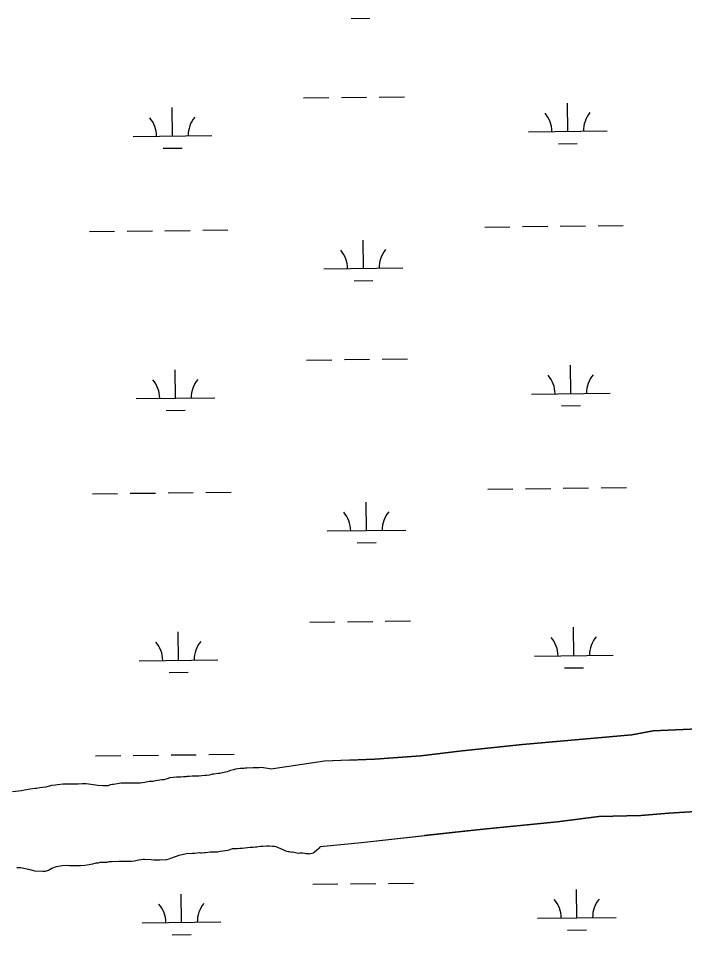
# Model space of a CAD drawing. Extents: x 3684037 to 3722149, y 433263 to 459021.
# Drawn here: x 3692090 to 3692936, y 446641 to 447804 of the extents above; entities that cross this region are included whole.
import ezdxf

# ---------------------------------------------------------------- set-up
doc = ezdxf.new("R2010")
doc.units = 0
doc.layers.add('V-TOPO-SHOR', color=7, linetype='Continuous')
doc.layers.add('V-WETL-SWMP', color=7, linetype='Continuous')

msp = doc.modelspace()

# ---------------------------------------------------------------- linework, layer by layer
at = {"layer": 'V-TOPO-SHOR'}
for p, q in [((3692510.115617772, 446862.742662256), (3692478.9550333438, 446861.44303032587)), ((3692363.6410339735, 446850.6230308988), (3692359.6320339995, 446849.5260309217)), ((3692366.0480339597, 446851.17303088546), (3692363.6410339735, 446850.6230308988)), ((3692371.933033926, 446852.014030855), (3692366.0480339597, 446851.17303088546)), ((3692376.7500339, 446852.3120308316), (3692371.933033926, 446852.014030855)), ((3692378.355033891, 446852.59003082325), (3692376.7500339, 446852.3120308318)), ((3692380.2290338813, 446852.6020308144), (3692378.355033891, 446852.590030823)), ((3692388.526033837, 446853.1900307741), (3692380.2290338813, 446852.6020308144)), ((3692391.203033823, 446853.207030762), (3692388.526033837, 446853.1900307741)), ((3692394.418033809, 446852.96003074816), (3692391.203033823, 446853.20703076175)), ((3692396.023033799, 446853.23803073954), (3692394.418033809, 446852.9600307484)), ((3692399.236033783, 446853.25903072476), (3692396.023033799, 446853.23803073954)), ((3692404.3260337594, 446852.75503070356), (3692399.236033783, 446853.25903072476)), ((3692409.420033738, 446851.7170306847), (3692404.3260337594, 446852.75503070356)), ((3692412.0990337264, 446851.46603067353), (3692409.420033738, 446851.7170306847)), ((3692413.7040337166, 446851.7440306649), (3692412.0990337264, 446851.46603067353)), ((3692478.9550333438, 446861.44303032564), (3692413.7040337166, 446851.7440306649)), ((3692280.442030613, 446839.3840278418), (3692275.0970306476, 446837.74302787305)), ((3692282.0430306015, 446840.1970278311), (3692280.442030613, 446839.3840278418)), ((3692282.8460305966, 446840.2020278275), (3692282.0430306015, 446840.1970278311)), ((3692291.141034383, 446841.0580312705), (3692282.8460305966, 446840.2020278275)), ((3692296.496034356, 446841.09203124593), (3692291.141034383, 446841.0580312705)), ((3692299.9730343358, 446841.65003122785), (3692296.496034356, 446841.09203124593)), ((3692302.9180343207, 446841.668031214), (3692299.9730343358, 446841.65003122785)), ((3692304.2550343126, 446841.9450312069), (3692302.9180343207, 446841.668031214)), ((3692307.467034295, 446842.2330311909), (3692304.2550343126, 446841.9450312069)), ((3692310.9470342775, 446842.2550311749), (3692307.467034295, 446842.2330311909)), ((3692313.891034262, 446842.5410311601), (3692310.9470342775, 446842.2550311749)), ((3692319.5130342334, 446842.57703113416), (3692313.891034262, 446842.5410311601)), ((3692327.007034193, 446843.1600310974), (3692319.5130342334, 446842.57703113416)), ((3692329.1490341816, 446843.17403108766), (3692327.007034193, 446843.1600310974)), ((3692333.1610341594, 446843.73503106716), (3692329.1490341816, 446843.17403108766)), ((3692335.2980341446, 446844.55203105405), (3692333.1610341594, 446843.73503106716)), ((3692336.635034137, 446844.82803104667), (3692335.2980341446, 446844.5520310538)), ((3692338.5090341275, 446844.84003103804), (3692336.635034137, 446844.82803104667)), ((3692343.8590340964, 446845.6770310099), (3692338.5090341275, 446844.84003103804)), ((3692346.2690340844, 446845.6930309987), (3692343.8590340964, 446845.6770310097)), ((3692349.4770340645, 446846.51603098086), (3692346.2690340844, 446845.6930309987)), ((3692355.626034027, 446847.894030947), (3692349.4770340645, 446846.5160309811)), ((3692359.6320339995, 446849.5260309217), (3692355.626034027, 446847.894030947)), ((3692117.7230334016, 446827.63903037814), (3692113.9790334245, 446826.81203039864)), ((3692121.2010333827, 446827.92903036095), (3692117.7230334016, 446827.63903037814)), ((3692125.2140333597, 446828.49003034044), (3692121.2010333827, 446827.92903036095)), ((3692132.4310333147, 446830.4100302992), (3692125.2140333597, 446828.4900303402)), ((3692137.5130332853, 446831.24603027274), (3692132.4310333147, 446830.41003029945)), ((3692139.921033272, 446831.52903026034), (3692137.5130332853, 446831.24603027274)), ((3692147.1470332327, 446832.11003022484), (3692139.921033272, 446831.52903026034)), ((3692166.4240331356, 446832.23303013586), (3692147.1470332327, 446832.11003022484)), ((3692171.776033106, 446832.80203010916), (3692166.4240331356, 446832.2330301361)), ((3692176.595031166, 446832.8330283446), (3692171.776033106, 446832.8020301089)), ((3692179.5440311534, 446832.3160283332), (3692176.595031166, 446832.8330283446)), ((3692182.4910311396, 446832.0670283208), (3692179.5440311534, 446832.3160283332)), ((3692191.0670311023, 446830.78302828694), (3692182.4910311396, 446832.0670283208)), ((3692197.4960310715, 446830.2880282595), (3692191.0670311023, 446830.78302828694)), ((3692204.190031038, 446830.3310282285), (3692197.4960310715, 446830.2880282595)), ((3692206.86003102, 446831.4190282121), (3692204.190031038, 446830.33102822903)), ((3692209.8020310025, 446831.9730281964), (3692206.86003102, 446831.4190282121)), ((3692211.1410309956, 446831.9810281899), (3692209.8020310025, 446831.9730281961)), ((3692221.0390309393, 446833.3830281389), (3692211.1410309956, 446831.9810281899)), ((3692223.7140309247, 446833.6680281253), (3692221.0390309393, 446833.3830281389)), ((3692231.4810308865, 446833.44902809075), (3692223.7140309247, 446833.6680281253)), ((3692244.868030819, 446833.53502802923), (3692231.4810308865, 446833.44902809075)), ((3692250.7530307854, 446834.3750279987), (3692244.868030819, 446833.53502802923)), ((3692256.6360307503, 446835.4840279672), (3692250.7530307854, 446834.3750279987)), ((3692260.9190307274, 446835.77902794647), (3692256.6360307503, 446835.4840279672)), ((3692264.6640307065, 446836.3380279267), (3692260.9190307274, 446835.77902794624)), ((3692272.6870306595, 446837.72802788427), (3692264.6640307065, 446836.3380279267)), ((3692275.0970306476, 446837.74302787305), (3692272.6870306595, 446837.72802788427)), ((3692094.45103162, 446824.01002875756), (3692082.947031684, 446822.598028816)), ((3692098.1960315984, 446824.570028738), (3692094.45103162, 446824.01002875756)), ((3692105.149033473, 446825.9530304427), (3692098.1960315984, 446824.570028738)), ((3692111.570033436, 446826.7970304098), (3692105.149033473, 446825.9530304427)), ((3692113.9790334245, 446826.81203039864), (3692111.570033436, 446826.79703040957)), ((3692473.5087685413, 446753.3523287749), (3692525.985737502, 446758.1953154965)), ((3692525.985737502, 446758.1953154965), (3692605.8616998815, 446766.9965801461)), ((3692326.7924503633, 446745.5211926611), (3692328.129449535, 446745.797192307)), ((3692328.129449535, 446745.797192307), (3692334.016446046, 446746.37019081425)), ((3692334.016446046, 446746.37019081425), (3692343.3864406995, 446746.43018852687)), ((3692343.3864406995, 446746.43018852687), (3692346.5944386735, 446747.2531876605)), ((3692346.5944386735, 446747.2531876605), (3692356.494432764, 446748.38718513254)), ((3692356.494432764, 446748.38718513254), (3692358.0974317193, 446748.93318468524)), ((3692358.0974317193, 446748.93318468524), (3692362.3694288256, 446750.83518344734)), ((3692362.3694288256, 446750.83518344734), (3692363.4424282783, 446750.57418321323)), ((3692363.4424282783, 446750.57418321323), (3692365.8514269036, 446750.5891826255)), ((3692365.8514269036, 446750.5891826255), (3692367.993425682, 446750.60318210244)), ((3692367.993425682, 446750.60318210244), (3692371.7404234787, 446750.8941811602)), ((3692371.7404234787, 446750.8941811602), (3692374.4174219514, 446750.9111805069)), ((3692374.4174219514, 446750.9111805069), (3692384.8514156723, 446752.31617782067)), ((3692384.8514156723, 446752.31617782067), (3692388.3314136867, 446752.3381769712)), ((3692388.3314136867, 446752.3381769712), (3692391.2754119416, 446752.62517622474)), ((3692391.2754119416, 446752.62517622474), (3692393.1494108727, 446752.6371757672)), ((3692393.1494108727, 446752.6371757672), (3692395.020409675, 446753.18417525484)), ((3692395.020409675, 446753.18417525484), (3692397.6964080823, 446753.4691745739)), ((3692397.6964080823, 446753.4691745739), (3692400.90840625, 446753.48917378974)), ((3692400.90840625, 446753.48917378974), (3692405.457403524, 446754.05417262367)), ((3692405.457403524, 446754.05417262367), (3692408.6704213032, 446754.0741802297)), ((3692408.6704213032, 446754.0741802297), (3692412.957439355, 446753.56618795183)), ((3692412.957439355, 446753.56618795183), (3692415.6345185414, 446753.58322182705)), ((3692415.6345185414, 446753.58322182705), (3692417.2445781, 446753.0582473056)), ((3692417.2445781, 446753.0582473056), (3692426.1037157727, 446749.36530620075)), ((3692426.1037157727, 446749.36530620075), (3692428.522754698, 446748.0423228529)), ((3692428.522754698, 446748.0423228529), (3692429.594754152, 446747.78132261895)), ((3692429.594754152, 446747.78132261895), (3692432.8147729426, 446746.7303306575)), ((3692432.8147729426, 446746.7303306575), (3692434.153772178, 446746.7393303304)), ((3692434.153772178, 446746.7393303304), (3692437.3697704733, 446746.2243296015)), ((3692437.3697704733, 446746.2243296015), (3692438.70876971, 446746.23232927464)), ((3692438.70876971, 446746.23232927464), (3692445.410766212, 446744.9363277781)), ((3692464.953775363, 446745.32833169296), (3692465.7517747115, 446746.13733141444)), ((3692465.7517747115, 446746.13733141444), (3692469.483771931, 446748.83833022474)), ((3692469.483771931, 446748.83833022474), (3692471.081770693, 446750.1873296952)), ((3692471.081770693, 446750.1873296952), (3692471.8777699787, 446751.26332938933)), ((3692471.8777699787, 446751.26332938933), (3692472.9437691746, 446752.07332904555)), ((3692472.9437691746, 446752.07332904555), (3692473.5087685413, 446753.3523287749)), ((3692203.1664829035, 446733.4902065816), (3692205.8404812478, 446734.042205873)), ((3692205.8404812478, 446734.042205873), (3692208.5164796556, 446734.3272051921)), ((3692208.5164796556, 446734.3272051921), (3692218.4224740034, 446734.3902027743)), ((3692218.4224740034, 446734.3902027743), (3692233.9504650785, 446734.7561989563)), ((3692233.9504650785, 446734.7561989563), (3692237.6964628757, 446735.04819801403)), ((3692237.6964628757, 446735.04819801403), (3692242.7774800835, 446736.1512053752)), ((3692242.7774800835, 446736.1512053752), (3692248.9284763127, 446737.2612037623)), ((3692248.9284763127, 446737.2612037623), (3692250.5344753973, 446737.2712033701)), ((3692250.5344753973, 446737.2712033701), (3692259.1064706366, 446736.79020133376)), ((3692259.1064706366, 446736.79020133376), (3692262.3224689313, 446736.27520060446)), ((3692262.3224689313, 446736.27520060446), (3692269.819464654, 446736.32319877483)), ((3692269.819464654, 446736.32319877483), (3692278.919459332, 446736.91619649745)), ((3692278.919459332, 446736.91619649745), (3692281.8594574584, 446737.7381956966)), ((3692281.8594574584, 446737.7381956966), (3692286.134454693, 446739.1041945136)), ((3692286.134454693, 446739.1041945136), (3692290.941451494, 446741.00919314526)), ((3692290.941451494, 446741.00919314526), (3692294.6814490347, 446742.37219209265)), ((3692294.6814490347, 446742.37219209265), (3692304.040463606, 446744.3051983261)), ((3692304.040463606, 446744.3051983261), (3692311.534459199, 446744.8891964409)), ((3692311.534459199, 446744.8891964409), (3692314.2114576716, 446744.90619578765)), ((3692314.2114576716, 446744.90619578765), (3692320.3664540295, 446745.48019422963)), ((3692320.3664540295, 446745.48019422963), (3692321.7064533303, 446745.2211939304)), ((3692321.7064533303, 446745.2211939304), (3692322.777452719, 446745.2281936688)), ((3692322.777452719, 446745.2281936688), (3692326.7924503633, 446745.5211926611)), ((3692445.410766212, 446744.9363277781), (3692447.5507649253, 446745.21832722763)), ((3692447.5507649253, 446745.21832722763), (3692451.0317629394, 446745.24032637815)), ((3692451.0317629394, 446745.24032637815), (3692453.4447820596, 446744.72033455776)), ((3692453.4447820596, 446744.72033455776), (3692455.3207810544, 446744.46433412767)), ((3692455.3207810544, 446744.46433412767), (3692456.6587802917, 446744.47233380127)), ((3692456.6587802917, 446744.47233380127), (3692458.5347792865, 446744.21633337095)), ((3692458.5347792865, 446744.21633337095), (3692459.607778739, 446743.9563331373)), ((3692459.607778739, 446743.9563331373), (3692464.953775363, 446745.32833169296)), ((3692088.344469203, 446726.6012007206), (3692093.1654665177, 446726.3641995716)), ((3692093.1654665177, 446726.3641995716), (3692103.3534815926, 446724.28720602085)), ((3692103.3534815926, 446724.28720602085), (3692107.9114988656, 446723.2452134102)), ((3692107.9114988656, 446723.2452134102), (3692110.8624973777, 446722.4602127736)), ((3692110.8624973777, 446722.4602127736), (3692121.309491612, 446721.7242103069)), ((3692124.788489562, 446722.01420942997), (3692128.79548695, 446723.37820831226)), ((3692128.79548695, 446723.37820831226), (3692130.9304854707, 446724.46220767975)), ((3692130.9304854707, 446724.46220767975), (3692133.064483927, 446725.81520701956)), ((3692133.064483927, 446725.81520701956), (3692138.9425004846, 446727.72621410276)), ((3692138.9425004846, 446727.72621410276), (3692146.1634960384, 446729.11121220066)), ((3692146.1634960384, 446729.11121220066), (3692153.122492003, 446729.423210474)), ((3692153.122492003, 446729.423210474), (3692155.266490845, 446729.1692099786)), ((3692155.266490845, 446729.1692099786), (3692169.189482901, 446729.25720658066)), ((3692169.189482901, 446729.25720658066), (3692174.542500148, 446729.55921395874)), ((3692174.542500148, 446729.55921395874), (3692177.753498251, 446729.84721314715)), ((3692177.753498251, 446729.84721314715), (3692184.9734938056, 446731.2322112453)), ((3692184.9734938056, 446731.2322112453), (3692189.250491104, 446732.3302100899)), ((3692189.250491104, 446732.3302100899), (3692191.9264895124, 446732.61520940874)), ((3692191.9264895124, 446732.61520940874), (3692194.065488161, 446733.1642088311)), ((3692194.065488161, 446733.1642088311), (3692198.3494857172, 446733.19120778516)), ((3692198.3494857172, 446733.19120778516), (3692203.1664829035, 446733.4902065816)), ((3692121.309491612, 446721.7242103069), (3692124.788489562, 446722.01420942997))]:
    msp.add_line(p, q, dxfattribs=at)
for points in [[(3692510.1146660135, 446862.74361401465), (3692543.139, 446864.121), (3692601.4620000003, 446868.465), (3692653.9220000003, 446874.47500000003), (3692730.29, 446882.583), (3692869.066, 446895.09500000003), (3692896.434, 446900.159), (3692962.955, 446902.871), (3693073.762, 446911.47500000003), (3693214.298, 446923.429), (3693294.176, 446931.00200000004), (3693384.5270000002, 446941.06200000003), (3693469.702, 446945.795), (3693573.463, 446957.217), (3693637.0640000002, 446959.885), (3693710.546, 446965.618), (3693774.106, 446971.205), (3693833.562, 446977.89900000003), (3693880.776, 446983.253), (3693996.179, 446997.177)], [(3693612.752, 446864.369), (3693589.438, 446861.696), (3693542.7970000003, 446856.936), (3693495.574, 446852.169), (3693457.69, 446847.534), (3693399.969, 446842.031), (3693361.4590000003, 446840.309), (3693310.693, 446838.408), (3693264.67, 446831.322), (3693203.4450000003, 446825.768), (3693175.4590000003, 446823.03), (3693122.432, 446815.841), (3693050.1520000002, 446807.793), (3692963.878, 446798.376), (3692916.045, 446795.349), (3692880.471, 446792.5), (3692827.361, 446791.15), (3692774.326, 446784.548), (3692672.298, 446774.318), (3692605.8616998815, 446766.9965801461)]]:
    msp.add_lwpolyline(points, dxfattribs=at)
at = {"layer": 'V-WETL-SWMP'}
for p, q in [((3692512.7026724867, 447803.91763473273), (3692536.701047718, 447804.1968896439)), ((3692452.4624039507, 447703.2088843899), (3692484.4602375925, 447703.5812242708)), ((3692500.459154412, 447703.7673942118), (3692532.4569880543, 447704.13973409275)), ((3692548.455904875, 447704.32590403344), (3692580.453738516, 447704.69824391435)), ((3692285.9499560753, 447654.83813418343), (3692285.5310735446, 447690.83569704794)), ((3692787.823977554, 447660.67814559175), (3692787.405095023, 447696.6757084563)), ((3692235.9533410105, 447654.25635311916), (3692335.9465711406, 447655.4199152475)), ((3692737.82736249, 447660.0963645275), (3692837.820592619, 447661.2599266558)), ((3692776.004339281, 447645.1085627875), (3692800.0027145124, 447645.3878176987)), ((3692274.1303178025, 447639.2685513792), (3692298.1286930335, 447639.5478062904)), ((3692682.384311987, 447539.3720778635), (3692714.3821456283, 447539.74441774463)), ((3692730.3810624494, 447539.93058768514), (3692762.3788960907, 447540.3029275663)), ((3692778.3778129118, 447540.48909750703), (3692810.375646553, 447540.8614373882)), ((3692826.3745633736, 447541.0476073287), (3692858.372397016, 447541.4199472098)), ((3692180.510290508, 447533.5320664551), (3692212.5081241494, 447533.9044063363)), ((3692228.50704097, 447534.09057627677), (3692260.5048746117, 447534.46291615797)), ((3692276.5037914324, 447534.64908609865), (3692308.501625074, 447535.02142597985)), ((3692324.500541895, 447535.2075959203), (3692356.498375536, 447535.5799358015)), ((3692528.3931925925, 447486.8347390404), (3692527.9743100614, 447522.8323019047)), ((3692478.3965775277, 447486.25295797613), (3692578.3898076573, 447487.4165201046)), ((3692516.5735543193, 447471.2651562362), (3692540.5719295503, 447471.54441114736)), ((3692456.333285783, 447370.5564058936), (3692488.331119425, 447370.9287457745)), ((3692504.3300362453, 447371.1149157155), (3692536.3278698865, 447371.4872555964)), ((3692552.3267867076, 447371.6734255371), (3692584.324620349, 447372.04576541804)), ((3692791.694859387, 447328.02566709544), (3692791.2759768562, 447364.02322996)), ((3692289.820837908, 447322.1856556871), (3692289.401955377, 447358.1832185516)), ((3692741.6982443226, 447327.44388603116), (3692841.691474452, 447328.6074481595)), ((3692239.824222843, 447321.60387462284), (3692339.8174529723, 447322.76743675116)), ((3692278.0011996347, 447306.6160728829), (3692301.9995748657, 447306.8953277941)), ((3692779.875221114, 447312.4560842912), (3692803.873596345, 447312.7353392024)), ((3692184.3811723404, 447200.8795879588), (3692216.379005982, 447201.25192784)), ((3692232.377922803, 447201.43809778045), (3692264.375756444, 447201.81043766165)), ((3692280.374673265, 447201.99660760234), (3692312.3725069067, 447202.36894748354)), ((3692328.371423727, 447202.555117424), (3692360.369257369, 447202.9274573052)), ((3692686.25519382, 447206.7195993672), (3692718.253027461, 447207.0919392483)), ((3692734.2519442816, 447207.27810918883), (3692766.249777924, 447207.65044907)), ((3692782.248694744, 447207.8366190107), (3692814.2465283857, 447208.20895889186)), ((3692830.2454452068, 447208.3951288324), (3692862.2432788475, 447208.7674687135)), ((3692532.2640744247, 447154.1822605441), (3692531.845191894, 447190.17982340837)), ((3692482.2674593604, 447153.6004794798), (3692582.2606894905, 447154.7640416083)), ((3692520.444436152, 447138.6126777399), (3692544.4428113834, 447138.89193265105)), ((3692460.204167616, 447037.9039273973), (3692492.2020012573, 447038.2762672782)), ((3692508.2009180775, 447038.46243721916), (3692540.1987517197, 447038.83477710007)), ((3692556.1976685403, 447039.0209470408), (3692588.1955021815, 447039.3932869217)), ((3692293.6917197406, 446989.5331771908), (3692293.27283721, 447025.5307400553)), ((3692795.5657412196, 446995.37318859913), (3692795.1468586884, 447031.37075146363)), ((3692243.695104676, 446988.95139612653), (3692343.6883348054, 446990.1149582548)), ((3692745.5691261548, 446994.79140753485), (3692845.5623562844, 446995.9549696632)), ((3692783.7461029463, 446979.8036057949), (3692807.7444781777, 446980.0828607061)), ((3692281.872081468, 446973.9635943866), (3692305.8704566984, 446974.24284929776)), ((3692188.2520541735, 446868.2271094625), (3692220.2498878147, 446868.5994493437)), ((3692236.248804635, 446868.78561928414), (3692268.246638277, 446869.15795916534)), ((3692284.2455550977, 446869.34412910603), (3692316.2433887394, 446869.71646898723)), ((3692332.24230556, 446869.9026389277), (3692364.2401392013, 446870.2749788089)), ((3692464.086006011, 446705.2521626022), (3692496.0838305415, 446705.6245023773)), ((3692512.082742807, 446705.81067226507), (3692544.080567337, 446706.1830120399)), ((3692560.079479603, 446706.3691819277), (3692592.077304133, 446706.74152170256)), ((3692297.5736165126, 446656.8814152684), (3692297.1547256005, 446692.8789763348)), ((3692799.447495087, 446662.7214250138), (3692799.0286041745, 446698.7189860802)), ((3692247.577015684, 446656.29963436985), (3692347.5702173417, 446657.4631961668)), ((3692749.4508942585, 446662.13964411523), (3692849.4440959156, 446663.3032059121)), ((3692285.7539852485, 446641.31183327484), (3692309.7523536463, 446641.5910881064)), ((3692787.6278638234, 446647.1518430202), (3692811.6262322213, 446647.4310978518))]:
    msp.add_line(p, q, dxfattribs=at)
for points in [[(3692962.954, 446902.871), (3692896.434, 446900.16000000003), (3692869.066, 446895.094), (3692730.29, 446882.583), (3692653.9220000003, 446874.476), (3692601.463, 446868.46400000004), (3692543.14, 446864.12), (3692478.955, 446861.443), (3692413.704, 446851.744), (3692412.099, 446851.466), (3692409.42, 446851.717), (3692404.326, 446852.755), (3692399.236, 446853.259), (3692396.023, 446853.238), (3692394.418, 446852.96), (3692391.203, 446853.207), (3692388.526, 446853.19), (3692380.2290000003, 446852.602), (3692378.355, 446852.59), (3692376.75, 446852.31200000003), (3692371.933, 446852.014), (3692366.048, 446851.173), (3692363.6410000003, 446850.623), (3692359.632, 446849.526), (3692355.626, 446847.89400000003), (3692349.477, 446846.516), (3692346.269, 446845.693), (3692343.859, 446845.677), (3692338.509, 446844.84), (3692336.6350000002, 446844.82800000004), (3692335.298, 446844.552), (3692333.161, 446843.735), (3692329.149, 446843.174), (3692327.007, 446843.16000000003), (3692319.5130000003, 446842.577), (3692313.8910000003, 446842.541), (3692310.947, 446842.255), (3692307.467, 446842.233), (3692304.255, 446841.945), (3692302.918, 446841.668), (3692299.973, 446841.65), (3692296.4960000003, 446841.092), (3692291.1410000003, 446841.058), (3692282.846, 446840.202), (3692282.043, 446840.197), (3692280.4420000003, 446839.384), (3692275.097, 446837.743), (3692272.687, 446837.728), (3692264.664, 446836.338), (3692260.919, 446835.779), (3692256.636, 446835.484), (3692250.753, 446834.375), (3692244.8680000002, 446833.53500000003), (3692231.481, 446833.449), (3692223.714, 446833.668), (3692221.039, 446833.38300000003), (3692211.1410000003, 446831.981), (3692209.802, 446831.973), (3692206.86, 446831.419), (3692204.19, 446830.331), (3692197.4960000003, 446830.288), (3692191.0670000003, 446830.783), (3692182.491, 446832.067), (3692179.544, 446832.316), (3692176.595, 446832.833), (3692171.776, 446832.802), (3692166.424, 446832.233), (3692147.147, 446832.11), (3692139.921, 446831.529), (3692137.5130000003, 446831.246), (3692132.431, 446830.41000000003), (3692125.214, 446828.49), (3692121.201, 446827.929), (3692117.723, 446827.639), (3692113.9790000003, 446826.81200000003), (3692111.5700000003, 446826.797), (3692105.149, 446825.95300000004), (3692098.196, 446824.57), (3692094.451, 446824.01), (3692082.947, 446822.598)], [(3692469.483, 446748.838), (3692471.0810000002, 446750.18700000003), (3692471.877, 446751.26300000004), (3692472.943, 446752.07300000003), (3692473.508, 446753.352), (3692525.985, 446758.195), (3692672.299, 446774.318), (3692774.325, 446784.548), (3692827.36, 446791.151), (3692880.471, 446792.501), (3692916.045, 446795.349), (3692963.878, 446798.375)], [(3692088.344, 446726.601), (3692093.165, 446726.364), (3692103.353, 446724.287), (3692107.911, 446723.245), (3692110.862, 446722.46), (3692121.309, 446721.724), (3692124.788, 446722.014), (3692128.795, 446723.378), (3692130.93, 446724.462), (3692133.0640000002, 446725.815), (3692138.9420000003, 446727.726), (3692146.163, 446729.11100000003), (3692153.122, 446729.423), (3692155.2660000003, 446729.169), (3692169.1890000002, 446729.257), (3692174.542, 446729.559), (3692177.753, 446729.847), (3692184.973, 446731.232), (3692189.25, 446732.33), (3692191.926, 446732.615), (3692194.065, 446733.164), (3692198.349, 446733.191), (3692203.166, 446733.49), (3692205.84, 446734.042), (3692208.5160000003, 446734.327), (3692218.4220000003, 446734.39), (3692233.95, 446734.756), (3692237.696, 446735.048), (3692242.7770000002, 446736.151), (3692248.9280000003, 446737.261), (3692250.534, 446737.271), (3692259.106, 446736.79000000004), (3692262.322, 446736.275), (3692269.819, 446736.32300000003), (3692278.919, 446736.916), (3692281.859, 446737.738), (3692286.134, 446739.104), (3692290.941, 446741.009), (3692294.681, 446742.37200000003), (3692304.04, 446744.305), (3692311.534, 446744.889), (3692314.211, 446744.906), (3692320.366, 446745.48), (3692321.7060000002, 446745.221), (3692322.7770000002, 446745.228), (3692326.792, 446745.521), (3692328.129, 446745.797), (3692334.0160000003, 446746.37), (3692343.386, 446746.43), (3692346.594, 446747.253), (3692356.494, 446748.387), (3692358.097, 446748.933), (3692362.369, 446750.835), (3692363.4420000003, 446750.574), (3692365.8510000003, 446750.58900000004), (3692367.9930000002, 446750.603), (3692371.74, 446750.89400000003), (3692374.417, 446750.911), (3692384.8510000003, 446752.316), (3692388.3310000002, 446752.338), (3692391.275, 446752.625), (3692393.149, 446752.637), (3692395.02, 446753.184), (3692397.696, 446753.469), (3692400.9080000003, 446753.489), (3692405.457, 446754.054), (3692408.67, 446754.074), (3692412.957, 446753.566), (3692415.634, 446753.583), (3692417.244, 446753.058), (3692426.103, 446749.365), (3692428.522, 446748.042), (3692429.594, 446747.781), (3692432.8140000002, 446746.73), (3692434.153, 446746.739), (3692437.369, 446746.224), (3692438.708, 446746.232), (3692445.41, 446744.936), (3692447.5500000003, 446745.218), (3692451.031, 446745.24), (3692453.444, 446744.72000000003), (3692455.3200000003, 446744.46400000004), (3692456.6580000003, 446744.472), (3692458.534, 446744.216), (3692459.6070000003, 446743.956), (3692464.953, 446745.32800000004), (3692465.751, 446746.137), (3692469.483, 446748.838)]]:
    msp.add_lwpolyline(points, dxfattribs=at)
for centre, radius, start, end in [((3692230.7052352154, 447654.67011933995), 35.24628790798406, 359.8948669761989, 41.43852530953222), ((3692341.18362767, 447655.9556911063), 35.246287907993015, 139.89486397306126, 181.4385223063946), ((3692732.5792566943, 447660.51013074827), 35.24628790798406, 359.8948669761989, 41.43852530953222), ((3692843.057649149, 447661.79570251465), 35.246287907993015, 139.89486397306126, 181.4385223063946), ((3692473.148471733, 447486.6667241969), 35.24628790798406, 359.8948669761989, 41.43852530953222), ((3692583.6268641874, 447487.9522959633), 35.246287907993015, 139.89486397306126, 181.4385223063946), ((3692736.450138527, 447327.85765225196), 35.24628790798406, 359.8948669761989, 41.43852530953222), ((3692846.928530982, 447329.14322401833), 35.246287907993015, 139.89486397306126, 181.4385223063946), ((3692234.576117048, 447322.01764084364), 35.24628790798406, 359.8948669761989, 41.43852530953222), ((3692345.0545095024, 447323.30321261), 35.246287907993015, 139.89486397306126, 181.4385223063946), ((3692477.0193535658, 447154.0142457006), 35.24628790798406, 359.8948669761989, 41.43852530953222), ((3692587.4977460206, 447155.299817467), 35.246287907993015, 139.89486397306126, 181.4385223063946), ((3692348.9253913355, 446990.6507341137), 35.246287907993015, 139.89486397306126, 181.4385223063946), ((3692740.3210203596, 446995.20517375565), 35.24628790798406, 359.8948669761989, 41.43852530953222), ((3692850.7994128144, 446996.490745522), 35.246287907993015, 139.89486397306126, 181.4385223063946), ((3692238.4469988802, 446989.3651623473), 35.24628790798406, 359.8948669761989, 41.43852530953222), ((3692242.328911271, 446656.7134005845), 35.24628790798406, 359.8948667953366, 41.43852512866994), ((3692352.8072722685, 446657.9989719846), 35.24628790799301, 139.89486415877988, 181.4385224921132), ((3692744.2027898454, 446662.55341032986), 35.24628790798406, 359.8948667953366, 41.43852512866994), ((3692854.681150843, 446663.83898173), 35.24628790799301, 139.89486415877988, 181.4385224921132)]:
    msp.add_arc(centre, radius, start, end, dxfattribs=at)

doc.saveas('drawing.dxf')
